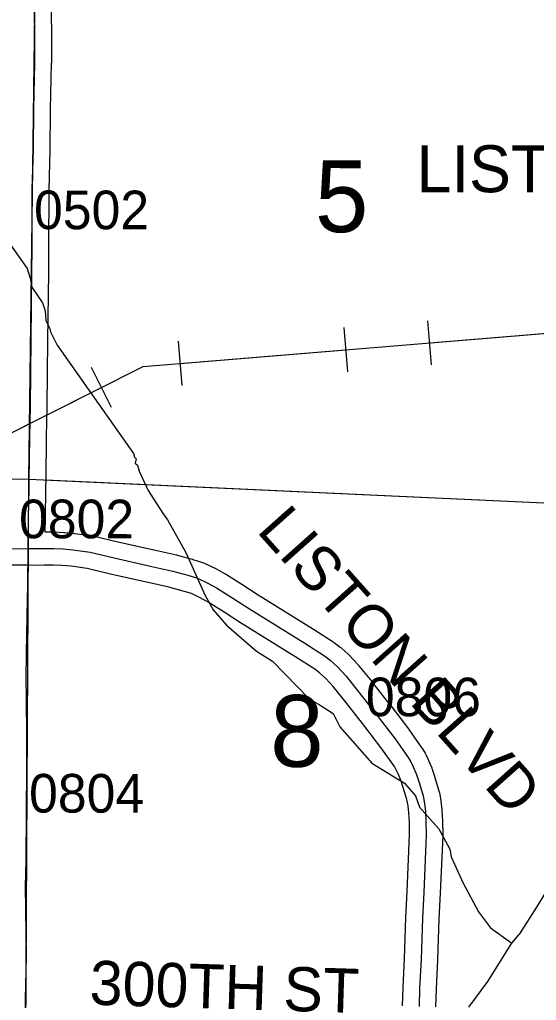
# Model space of a CAD drawing. Extents: x -157.2 to -99.3, y 12.2 to 46.2.
# Drawn here: x -116.186 to -115.25, y 20.195 to 21.971 of the extents above; entities that cross this region are included whole.
import ezdxf

# ---------------------------------------------------------------- set-up
doc = ezdxf.new("R2010")
doc.units = 0
for name, color, linetype in [('tdCoHydroRiver', 7, 'Continuous'), ('tdCoPipe', 7, 'Continuous'), ('tdCoSecRdNmbr', 7, 'Continuous'), ('tdCoSecRdTxt', 7, 'Continuous'), ('tdCoSecRteBand', 7, 'Continuous'), ('tdCoSecRteCL', 7, 'Continuous'), ('tdCoSectLine', 7, 'Continuous'), ('tdCoSectLinePart', 7, 'Continuous'), ('tdCoSectNmbr', 7, 'Continuous'), ('tdCoStrucSecCoName', 7, 'Continuous'), ('tdCoSurfGravel', 7, 'Continuous'), ('tdCoSurfLNO', 7, 'Continuous')]:
    doc.layers.add(name, color=color, linetype=linetype)

msp = doc.modelspace()

# ---------------------------------------------------------------- linework, layer by layer
at = {"layer": 'tdCoHydroRiver'}
for points in [[(-116.2148, 21.5813), (-116.1722, 21.5202), (-116.1664, 21.5027), (-116.1637, 21.4868), (-116.144, 21.4579), (-116.1396, 21.4435), (-116.1385, 21.4262), (-116.131, 21.4117), (-116.1296, 21.4054), (-116.1176, 21.3814), (-115.9794, 21.1851), (-115.978, 21.1788), (-115.9749, 21.1755), (-115.9767, 21.1677), (-115.972, 21.1644), (-115.9692, 21.1533), (-115.9528, 21.1181), (-115.9271, 21.078), (-115.9179, 21.0651), (-115.8848, 21.0058), (-115.8506, 20.9291), (-115.8356, 20.9019), (-115.8111, 20.8744), (-115.7571, 20.8271), (-115.7277, 20.809), (-115.6616, 20.7409), (-115.6414, 20.7293), (-115.6182, 20.7145), (-115.6062, 20.6905), (-115.548, 20.6242), (-115.4891, 20.5879), (-115.4692, 20.5652), (-115.4618, 20.5445), (-115.4266, 20.5057), (-115.4071, 20.4689), (-115.4043, 20.4546), (-115.3835, 20.4082), (-115.3549, 20.3554), (-115.3336, 20.3264), (-115.3013, 20.3031), (-115.2949, 20.2985)], [(-115.2949, 20.2985), (-115.2822, 20.3135), (-115.2804, 20.3153), (-115.2492, 20.3634), (-115.2245, 20.4038), (-115.2007, 20.471), (-115.1959, 20.474), (-115.1908, 20.4881), (-115.1551, 20.5251), (-115.1213, 20.551), (-115.0485, 20.6217), (-114.9785, 20.7051), (-114.9541, 20.7313), (-114.9426, 20.7516)], [(-115.3723, 20.1823), (-115.3379, 20.2287), (-115.2971, 20.295), (-115.2949, 20.2985)]]:
    msp.add_lwpolyline(points, dxfattribs=at)
at = {"layer": 'tdCoPipe'}
for p, q in [((-115.44, 21.3457), (-115.4467, 21.4259)), ((-115.5916, 21.3331), (-115.5982, 21.4135)), ((-115.8916, 21.3083), (-115.8982, 21.3885)), ((-116.0196, 21.2688), (-116.0558, 21.3408))]:
    msp.add_line(p, q, dxfattribs=at)
for points in [[(-118.0135, 20.4925), (-116.8811, 20.4395), (-116.5689, 21.0376), (-115.9618, 21.3429), (-115.0979, 21.4144), (-114.7452, 21.9036), (-114.0434, 21.9185), (-113.6754, 22.4491), (-113.0083, 22.4452), (-112.2246, 22.8824), (-112.2109, 23.1173), (-111.4314, 23.427), (-110.9885, 23.4903)], [(-115.4434, 21.3858), (-115.1433, 21.4107)], [(-115.8949, 21.3485), (-115.5949, 21.3733)], [(-116.3067, 21.1695), (-116.0377, 21.3048)]]:
    msp.add_lwpolyline(points, dxfattribs=at)
at = {"layer": 'tdCoSecRteBand'}
for points in [[(-116.1285, 22.0359), (-116.1282, 21.8925), (-116.1282, 21.8921), (-116.1283, 21.8917), (-116.1302, 21.8086), (-116.1307, 21.7351), (-116.1307, 21.7348), (-116.1307, 21.7345), (-116.1327, 21.6633), (-116.1332, 21.5581), (-116.1332, 21.5581), (-116.1332, 21.5581), (-116.1334, 21.513), (-116.1334, 21.5129), (-116.1334, 21.5128), (-116.1349, 21.3907), (-116.1361, 21.2711), (-116.1361, 21.271), (-116.1361, 21.2708), (-116.1374, 21.2152), (-116.1384, 21.1387), (-116.1386, 21.1224), (-116.1386, 21.1223), (-116.1386, 21.1222), (-116.1396, 21.0676), (-116.1398, 21.0432), (-116.124, 21.0432), (-116.1233, 21.0432), (-116.1225, 21.0432), (-116.1058, 21.0425), (-116.105, 21.0424), (-116.1042, 21.0424), (-116.0862, 21.0406), (-116.0856, 21.0406), (-116.0849, 21.0405), (-116.0536, 21.036), (-116.0523, 21.0359), (-116.051, 21.0356), (-116.0076, 21.0255), (-115.94, 21.01), (-115.9019, 21.0016), (-115.9012, 21.0015), (-115.9005, 21.0013), (-115.8731, 20.9939), (-115.8725, 20.9937), (-115.872, 20.9935), (-115.8547, 20.9881), (-115.8528, 20.9875), (-115.8509, 20.9866), (-115.8336, 20.9785), (-115.8327, 20.978), (-115.8318, 20.9776), (-115.8146, 20.9679), (-115.8139, 20.9676), (-115.8133, 20.9672), (-115.7837, 20.9487), (-115.7835, 20.9486), (-115.7833, 20.9484), (-115.7537, 20.9293), (-115.6538, 20.8671), (-115.6536, 20.867), (-115.6535, 20.8669), (-115.618, 20.8442), (-115.6167, 20.8434), (-115.6156, 20.8425), (-115.6052, 20.8344), (-115.6045, 20.8338), (-115.6038, 20.8332), (-115.5905, 20.8214), (-115.5894, 20.8204), (-115.5884, 20.8193), (-115.5734, 20.803), (-115.5727, 20.8023), (-115.572, 20.8015), (-115.5484, 20.7722), (-115.5482, 20.772), (-115.5481, 20.7718), (-115.5136, 20.7277), (-115.5135, 20.7276), (-115.5134, 20.7275), (-115.4819, 20.6866), (-115.4814, 20.686), (-115.481, 20.6853), (-115.4575, 20.6516), (-115.4571, 20.6509), (-115.4566, 20.6501), (-115.4519, 20.6425), (-115.4512, 20.6412), (-115.4505, 20.6399), (-115.4461, 20.6308), (-115.4457, 20.63), (-115.4454, 20.6293), (-115.4397, 20.6157), (-115.4393, 20.6146), (-115.4389, 20.6134), (-115.4347, 20.6006), (-115.4346, 20.6003), (-115.4345, 20.6), (-115.4266, 20.5742), (-115.4261, 20.5724), (-115.4258, 20.5707), (-115.4233, 20.5569), (-115.4232, 20.556), (-115.4231, 20.5552), (-115.4213, 20.5409), (-115.4212, 20.5399), (-115.4212, 20.5388), (-115.4202, 20.5199), (-115.4201, 20.5192), (-115.4201, 20.5186), (-115.4199, 20.4952), (-115.4199, 20.4944), (-115.4199, 20.4936), (-115.4244, 20.389), (-115.4244, 20.389), (-115.4244, 20.3889), (-115.4266, 20.3425), (-115.429, 20.268), (-115.429, 20.2677), (-115.4291, 20.2674), (-115.4318, 20.2157), (-115.4327, 20.183)], [(-115.4927, 20.1849), (-115.4917, 20.2178), (-115.4917, 20.2182), (-115.4917, 20.2185), (-115.489, 20.2703), (-115.4865, 20.3447), (-115.4865, 20.3449), (-115.4865, 20.3451), (-115.4843, 20.3917), (-115.4799, 20.4954), (-115.4801, 20.5174), (-115.481, 20.5347), (-115.4825, 20.5472), (-115.4845, 20.5584), (-115.4918, 20.5823), (-115.4955, 20.5937), (-115.5004, 20.6053), (-115.5039, 20.6124), (-115.5073, 20.6181), (-115.5298, 20.6505), (-115.5609, 20.6908), (-115.5952, 20.7347), (-115.6181, 20.763), (-115.6315, 20.7775), (-115.643, 20.7878), (-115.6515, 20.7944), (-115.6856, 20.8162), (-115.7856, 20.8785), (-115.7858, 20.8787), (-115.786, 20.8788), (-115.8157, 20.8979), (-115.8444, 20.9159), (-115.8602, 20.9246), (-115.8746, 20.9315), (-115.8894, 20.9361), (-115.9155, 20.9432), (-115.953, 20.9514), (-115.9531, 20.9514), (-115.9533, 20.9514), (-116.0211, 20.967), (-116.0211, 20.967), (-116.0212, 20.967), (-116.0633, 20.9768), (-116.0926, 20.981), (-116.1092, 20.9826), (-116.1245, 20.9832), (-116.14, 20.9832), (-116.1405, 20.9832), (-116.1405, 20.9827), (-116.1702, 20.983), (-116.2, 20.9829)]]:
    msp.add_lwpolyline(points, dxfattribs=at)
at = {"layer": 'tdCoSecRteCL'}
for points in [[(-116.1702, 21.013), (-116.1696, 21.068), (-116.1686, 21.1228), (-116.1684, 21.1391), (-116.1674, 21.2157), (-116.1661, 21.2715), (-116.1649, 21.3911), (-116.1634, 21.5131), (-116.1632, 21.5583), (-116.1627, 21.6638), (-116.1607, 21.7353), (-116.1602, 21.8091), (-116.1582, 21.8924), (-116.1585, 22.0364), (-116.1575, 22.0653), (-116.1561, 22.1258)], [(-117.1102, 21.316), (-117.0634, 21.3156), (-116.9409, 21.3153), (-116.8215, 21.3141), (-116.6602, 21.3124), (-116.6373, 21.3111), (-116.6299, 21.3099), (-116.6218, 21.306), (-116.6114, 21.2981), (-116.6003, 21.2828), (-116.5507, 21.2127), (-116.4945, 21.1324), (-116.4242, 21.0335), (-116.4171, 21.0268), (-116.4077, 21.0201), (-116.3954, 21.0147), (-116.3875, 21.0132), (-116.3488, 21.0115), (-116.2233, 21.0128), (-116.1702, 21.013)], [(-116.1702, 21.013), (-116.1239, 21.0132), (-116.1071, 21.0125), (-116.0891, 21.0108), (-116.0578, 21.0063), (-116.0144, 20.9962), (-115.9466, 20.9807), (-115.9083, 20.9723), (-115.881, 20.9649), (-115.8637, 20.9595), (-115.8464, 20.9513), (-115.8292, 20.9417), (-115.7996, 20.9232), (-115.7697, 20.904), (-115.6696, 20.8416), (-115.6341, 20.8189), (-115.6238, 20.8108), (-115.6104, 20.7989), (-115.5954, 20.7827), (-115.5717, 20.7533), (-115.5372, 20.7092), (-115.5056, 20.6682), (-115.4822, 20.6345), (-115.4775, 20.6268), (-115.4731, 20.6177), (-115.4674, 20.6041), (-115.4632, 20.5913), (-115.4553, 20.5654), (-115.4529, 20.5516), (-115.4511, 20.5373), (-115.4501, 20.5183), (-115.4499, 20.4949), (-115.4543, 20.3903), (-115.4566, 20.3437), (-115.459, 20.269), (-115.4617, 20.217), (-115.4627, 20.1839)]]:
    msp.add_lwpolyline(points, dxfattribs=at)
at = {"layer": 'tdCoSectLine'}
for points in [[(-116.1688, 21.1391), (-116.1565, 22.1258)], [(-117.146, 21.1585), (-116.1688, 21.1391)], [(-116.1745, 20.1298), (-116.1688, 21.1391)], [(-116.1688, 21.1391), (-115.1711, 21.093)]]:
    msp.add_lwpolyline(points, dxfattribs=at)
at = {"layer": 'tdCoSectLinePart'}
msp.add_lwpolyline([(-116.1389, 21.1377), (-115.1711, 21.093)], dxfattribs=at)
at = {"layer": 'tdCoSurfGravel'}
for points in [[(-116.1684, 21.1391), (-116.1674, 21.2157), (-116.1661, 21.2715), (-116.1649, 21.3911), (-116.1634, 21.5131), (-116.1632, 21.5583), (-116.1627, 21.6638), (-116.1607, 21.7353), (-116.1602, 21.8091), (-116.1582, 21.8924), (-116.1585, 22.0364), (-116.1575, 22.0653), (-116.1561, 22.1258)], [(-116.1702, 21.013), (-116.1696, 21.068), (-116.1686, 21.1228), (-116.1684, 21.1391)], [(-116.2233, 21.0128), (-116.1702, 21.013), (-116.1239, 21.0132), (-116.1071, 21.0125), (-116.0891, 21.0108), (-116.0578, 21.0063), (-116.0144, 20.9962), (-115.9466, 20.9807), (-115.9083, 20.9723), (-115.881, 20.9649), (-115.8637, 20.9595), (-115.8464, 20.9513), (-115.8292, 20.9417), (-115.7996, 20.9232), (-115.7697, 20.904), (-115.6696, 20.8416), (-115.6341, 20.8189), (-115.6238, 20.8108), (-115.6104, 20.7989), (-115.5954, 20.7827), (-115.5717, 20.7533), (-115.5372, 20.7092), (-115.5056, 20.6682), (-115.4822, 20.6345), (-115.4775, 20.6268), (-115.4731, 20.6177), (-115.4674, 20.6041), (-115.4632, 20.5913), (-115.4553, 20.5654), (-115.4529, 20.5516), (-115.4511, 20.5373), (-115.4501, 20.5183), (-115.4499, 20.4949), (-115.4543, 20.3903), (-115.4566, 20.3437), (-115.459, 20.269), (-115.4617, 20.217), (-115.4627, 20.1839)]]:
    msp.add_lwpolyline(points, dxfattribs=at)
at = {"layer": 'tdCoSurfLNO'}
msp.add_line((-116.1702, 21.0101), (-116.1702, 21.013), dxfattribs=at)
msp.add_lwpolyline([(-116.1741, 20.1298), (-116.175, 20.1965), (-116.1735, 20.2747), (-116.1748, 20.4009), (-116.174, 20.4488), (-116.1733, 20.5331), (-116.1726, 20.6167), (-116.1728, 20.6729), (-116.1735, 20.741), (-116.1738, 20.7785), (-116.1733, 20.8226), (-116.1718, 20.8905), (-116.1708, 20.9472), (-116.1702, 21.0101)], dxfattribs=at)

# ---------------------------------------------------------------- texts
at = {"layer": 'tdCoSecRdNmbr'}
for s, rotation, p in [('0502', 359.9116, (-116.1596, 21.5917)), ('0802', 359.9116, (-116.1867, 21.0319)), ('0806', 359.9121, (-115.559, 20.7095)), ('0804', 359.9116, (-116.1686, 20.535))]:
    msp.add_text(s, height=0.07, rotation=rotation, dxfattribs=at).set_placement(p)
at = {"layer": 'tdCoSecRdTxt'}
for s, rotation, p in [('LISTON BLVD', 311.7057, (-115.7583, 21.0446)), ('300TH ST', 358.1848, (-116.0598, 20.1872))]:
    msp.add_text(s, height=0.08, rotation=rotation, dxfattribs=at).set_placement(p)
at = {"layer": 'tdCoSectNmbr'}
for s, p in [('5', (-115.6512, 21.5863)), ('8', (-115.7321, 20.6179))]:
    msp.add_text(s, height=0.13, rotation=359.9119, dxfattribs=at).set_placement(p)
at = {"layer": 'tdCoStrucSecCoName'}
msp.add_text('LISTON X-173', height=0.085, dxfattribs=at).set_placement((-115.467, 21.6585))

doc.saveas('drawing.dxf')
